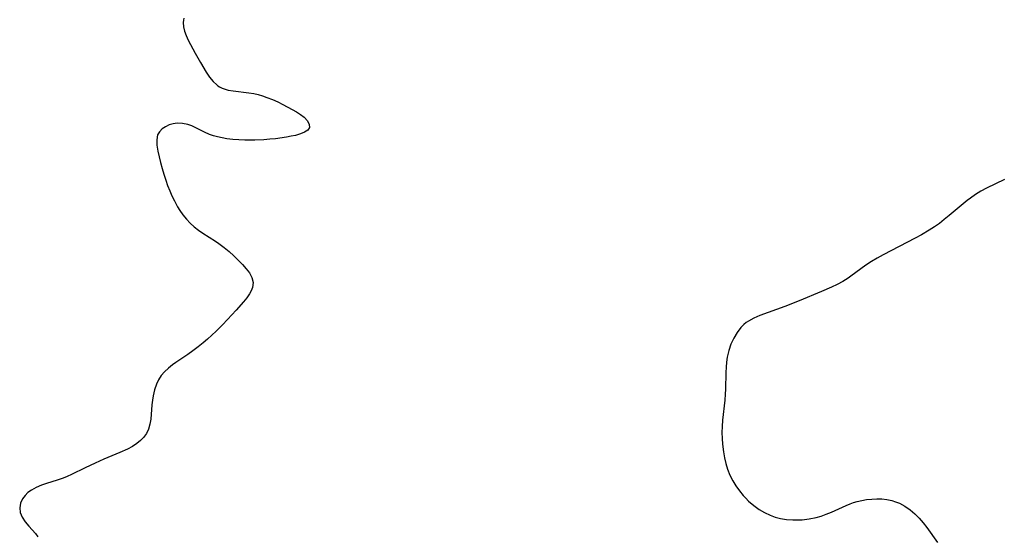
# Model space of a CAD drawing. Header units: inches. Extents: x 1073367 to 1082519, y 1569854 to 1574957.
# Tile 397 of 565: x 1081626 to 1081888, y 1571916 to 1572053. Entities that reach past the tile are written whole.
import ezdxf

# ---------------------------------------------------------------- set-up
doc = ezdxf.new("R2010")
doc.units = ezdxf.units.IN
doc.header["$MEASUREMENT"] = 0
doc.layers.add('CGG_CurvaNivelLidar_v1', color=7, linetype='Continuous', lineweight=30, true_color=0x008008)

msp = doc.modelspace()

# ---------------------------------------------------------------- linework, layer by layer
at = {"layer": 'CGG_CurvaNivelLidar_v1'}
for points in [[(1081669.949, 1572053.6606, 76.5), (1081669.8528, 1572053.0828, 76.5), (1081669.8099, 1572052.484, 76.5), (1081669.8759, 1572051.3326, 76.5), (1081670.122, 1572050.1871, 76.5), (1081670.5567, 1572048.9969, 76.5), (1081671.1198, 1572047.8121, 76.5), (1081673.003, 1572044.3301, 76.5), (1081674.3728, 1572041.8826, 76.5), (1081675.9441, 1572039.2531, 76.5), (1081676.8103, 1572037.9766, 76.5), (1081677.733, 1572036.8273, 76.5), (1081678.7414, 1572035.8566, 76.5), (1081679.0532, 1572035.6181, 76.5), (1081679.4703, 1572035.3442, 76.5), (1081680.1865, 1572034.9839, 76.5), (1081680.9607, 1572034.7066, 76.5), (1081681.7823, 1572034.4961, 76.5), (1081683.0641, 1572034.2737, 76.5), (1081687.2258, 1572033.7901, 76.5), (1081688.6027, 1572033.5547, 76.5), (1081689.7792, 1572033.2856, 76.5), (1081690.9256, 1572032.9566, 76.5), (1081692.0615, 1572032.571, 76.5), (1081693.5122, 1572032.0032, 76.5), (1081694.9349, 1572031.3748, 76.5), (1081696.3205, 1572030.7011, 76.5), (1081698.7852, 1572029.3661, 76.5), (1081699.9513, 1572028.6749, 76.5), (1081701.0132, 1572027.9751, 76.5), (1081701.9296, 1572027.2532, 76.5), (1081702.8097, 1572026.3048, 76.5), (1081703.3137, 1572025.3662, 76.5), (1081703.346, 1572024.5072, 76.5), (1081702.9032, 1572023.851, 76.5), (1081702.0868, 1572023.2984, 76.5), (1081700.9878, 1572022.8341, 76.5), (1081699.677, 1572022.4482, 76.5), (1081698.5403, 1572022.1968, 76.5), (1081697.3009, 1572021.9765, 76.5), (1081694.3541, 1572021.5737, 76.5), (1081692.8168, 1572021.4195, 76.5), (1081691.2541, 1572021.3038, 76.5), (1081688.8209, 1572021.2093, 76.5), (1081686.1871, 1572021.2089, 76.5), (1081684.5698, 1572021.2729, 76.5), (1081682.9705, 1572021.3927, 76.5), (1081681.3981, 1572021.5742, 76.5), (1081680.154, 1572021.7738, 76.5), (1081678.94, 1572022.0343, 76.5), (1081677.8548, 1572022.3392, 76.5), (1081676.8062, 1572022.7062, 76.5), (1081675.4588, 1572023.2862, 76.5), (1081672.1005, 1572024.9475, 76.5), (1081671.0672, 1572025.341, 76.5), (1081669.6294, 1572025.6518, 76.5), (1081668.1968, 1572025.6881, 76.5), (1081667.1331, 1572025.528, 76.5), (1081666.1229, 1572025.2258, 76.5), (1081665.1093, 1572024.7587, 76.5), (1081664.2216, 1572024.16, 76.5), (1081663.5046, 1572023.4335, 76.5), (1081663.012, 1572022.5754, 76.5), (1081662.7611, 1572021.2944, 76.5), (1081662.8272, 1572019.8351, 76.5), (1081663.0867, 1572018.2332, 76.5), (1081663.4003, 1572016.7322, 76.5), (1081663.7626, 1572015.2099, 76.5), (1081664.1774, 1572013.6488, 76.5), (1081664.6376, 1572012.0927, 76.5), (1081665.1512, 1572010.5313, 76.5), (1081665.6655, 1572009.1217, 76.5), (1081666.2248, 1572007.7256, 76.5), (1081666.8287, 1572006.35, 76.5), (1081667.4799, 1572005.0028, 76.5), (1081668.3106, 1572003.4766, 76.5), (1081668.909, 1572002.5046, 76.5), (1081669.7536, 1572001.2845, 76.5), (1081670.6679, 1572000.1319, 76.5), (1081671.6548, 1571999.0577, 76.5), (1081672.7209, 1571998.0766, 76.5), (1081673.8479, 1571997.2112, 76.5), (1081675.0322, 1571996.4142, 76.5), (1081678.3725, 1571994.3067, 76.5), (1081679.2931, 1571993.6903, 76.5), (1081680.7076, 1571992.6372, 76.5), (1081682.0045, 1571991.5355, 76.5), (1081683.2361, 1571990.39, 76.5), (1081685.5436, 1571988.1023, 76.5), (1081686.5733, 1571986.9762, 76.5), (1081687.4411, 1571985.8394, 76.5), (1081688.0909, 1571984.6217, 76.5), (1081688.3867, 1571983.3248, 76.5), (1081688.2302, 1571981.9633, 76.5), (1081687.9113, 1571981.1016, 76.5), (1081687.4521, 1571980.2498, 76.5), (1081686.726, 1571979.2083, 76.5), (1081685.8734, 1571978.1683, 76.5), (1081683.8606, 1571975.9151, 76.5), (1081681.595, 1571973.4514, 76.5), (1081680.2567, 1571972.0453, 76.5), (1081678.5386, 1571970.3317, 76.5), (1081676.2534, 1571968.2301, 76.5), (1081675.0763, 1571967.2256, 76.5), (1081673.7472, 1571966.1557, 76.5), (1081672.3989, 1571965.134, 76.5), (1081671.038, 1571964.1641, 76.5), (1081667.8668, 1571962.0228, 76.5), (1081667.0062, 1571961.3997, 76.5), (1081665.8775, 1571960.5115, 76.5), (1081664.8506, 1571959.5671, 76.5), (1081663.9654, 1571958.5334, 76.5), (1081663.269, 1571957.4181, 76.5), (1081662.7081, 1571956.2136, 76.5), (1081662.1813, 1571954.71, 76.5), (1081661.8046, 1571953.1439, 76.5), (1081661.6266, 1571951.9573, 76.5), (1081661.5063, 1571950.7585, 76.5), (1081661.1887, 1571946.9716, 76.5), (1081660.9781, 1571945.5853, 76.5), (1081660.606, 1571944.2818, 76.5), (1081660.0271, 1571943.1298, 76.5), (1081659.2441, 1571942.0732, 76.5), (1081658.438, 1571941.2505, 76.5), (1081657.5216, 1571940.5014, 76.5), (1081656.3058, 1571939.7028, 76.5), (1081654.9859, 1571938.9839, 76.5), (1081652.9993, 1571938.0557, 76.5), (1081648.7151, 1571936.2676, 76.5), (1081646.4085, 1571935.2696, 76.5), (1081643.7826, 1571934.0133, 76.5), (1081640.0881, 1571932.172, 76.5), (1081639.0042, 1571931.6989, 76.5), (1081637.9065, 1571931.2694, 76.5), (1081636.3341, 1571930.7274, 76.5), (1081633.4511, 1571929.819, 76.5), (1081632.1778, 1571929.3815, 76.5), (1081630.7594, 1571928.7941, 76.5), (1081629.477, 1571928.0872, 76.5), (1081628.5565, 1571927.3897, 76.5), (1081627.7715, 1571926.6009, 76.5), (1081627.1357, 1571925.7411, 76.5), (1081626.5799, 1571924.5855, 76.5), (1081626.3502, 1571923.3781, 76.5), (1081626.5098, 1571922.0943, 76.5), (1081627.0212, 1571920.8401, 76.5), (1081627.8227, 1571919.6342, 76.5), (1081628.7839, 1571918.4978, 76.5), (1081629.6946, 1571917.5031, 76.5), (1081630.53, 1571916.5282, 76.5), (1081631.1405, 1571915.6383, 76.5)], [(1081888.0912, 1572010.6929, 77), (1081883.3219, 1572008.3843, 77), (1081881.8592, 1572007.5883, 77), (1081880.43, 1572006.7222, 77), (1081879.0433, 1572005.7812, 77), (1081878.2168, 1572005.1646, 77), (1081876.0427, 1572003.3808, 77), (1081873.4279, 1572001.1276, 77), (1081872.0945, 1572000.0274, 77), (1081870.7972, 1571999.0293, 77), (1081869.4633, 1571998.0808, 77), (1081868.0917, 1571997.1882, 77), (1081866.0668, 1571996.0086, 77), (1081864.4047, 1571995.1107, 77), (1081855.856, 1571990.6624, 77), (1081854.2768, 1571989.8128, 77), (1081852.7466, 1571988.9085, 77), (1081851.2289, 1571987.8764, 77), (1081847.2754, 1571984.9525, 77), (1081846.523, 1571984.44, 77), (1081845.1133, 1571983.5804, 77), (1081843.6426, 1571982.7918, 77), (1081842.1252, 1571982.0561, 77), (1081839.4726, 1571980.8855, 77), (1081833.4927, 1571978.4305, 77), (1081829.7114, 1571976.9374, 77), (1081823.1092, 1571974.5512, 77), (1081821.5093, 1571973.8557, 77), (1081820.0279, 1571973.0279, 77), (1081819.4497, 1571972.6228, 77), (1081818.8484, 1571972.1285, 77), (1081818.0619, 1571971.3422, 77), (1081817.0154, 1571969.9987, 77), (1081816.129, 1571968.5128, 77), (1081815.3956, 1571966.9166, 77), (1081814.8156, 1571965.2199, 77), (1081814.4063, 1571963.4534, 77), (1081814.22, 1571962.1235, 77), (1081814.1073, 1571960.7698, 77), (1081814.0417, 1571959.3976, 77), (1081813.9237, 1571954.9599, 77), (1081813.8599, 1571953.6053, 77), (1081813.7404, 1571952.0226, 77), (1081813.1942, 1571946.6282, 77), (1081813.0734, 1571944.9936, 77), (1081813.0158, 1571943.3602, 77), (1081813.0401, 1571941.8005, 77), (1081813.1404, 1571940.2469, 77), (1081813.384, 1571938.2053, 77), (1081813.6586, 1571936.6433, 77), (1081814.0176, 1571935.1075, 77), (1081814.4788, 1571933.6083, 77), (1081815.1135, 1571932.0365, 77), (1081815.8811, 1571930.5274, 77), (1081816.7173, 1571929.1689, 77), (1081817.649, 1571927.874, 77), (1081818.6657, 1571926.6473, 77), (1081819.3724, 1571925.8864, 77), (1081820.1084, 1571925.1576, 77), (1081821.5116, 1571923.928, 77), (1081822.8709, 1571922.9438, 77), (1081824.3094, 1571922.0907, 77), (1081825.8174, 1571921.3809, 77), (1081827.1622, 1571920.8996, 77), (1081828.5454, 1571920.5416, 77), (1081830.2061, 1571920.279, 77), (1081831.8933, 1571920.1566, 77), (1081833.1032, 1571920.1404, 77), (1081834.3154, 1571920.1863, 77), (1081836.2155, 1571920.3982, 77), (1081838.095, 1571920.7851, 77), (1081839.4011, 1571921.1657, 77), (1081840.6887, 1571921.6208, 77), (1081842.1254, 1571922.2037, 77), (1081846.0203, 1571923.9515, 77), (1081847.0981, 1571924.3993, 77), (1081848.009, 1571924.7306, 77), (1081848.9316, 1571925.0161, 77), (1081850.1848, 1571925.3209, 77), (1081851.4507, 1571925.5409, 77), (1081852.8044, 1571925.6867, 77), (1081854.1571, 1571925.741, 77), (1081855.5006, 1571925.6989, 77), (1081856.8444, 1571925.548, 77), (1081858.1592, 1571925.2746, 77), (1081859.1818, 1571924.9581, 77), (1081860.1742, 1571924.5545, 77), (1081861.6371, 1571923.7695, 77), (1081863.0165, 1571922.8134, 77), (1081864.2625, 1571921.7546, 77), (1081865.427, 1571920.5801, 77), (1081866.4674, 1571919.3629, 77), (1081867.4517, 1571918.0824, 77), (1081870.29, 1571914.1142, 77)]]:
    msp.add_polyline3d(points, dxfattribs=at)

doc.saveas('drawing.dxf')
